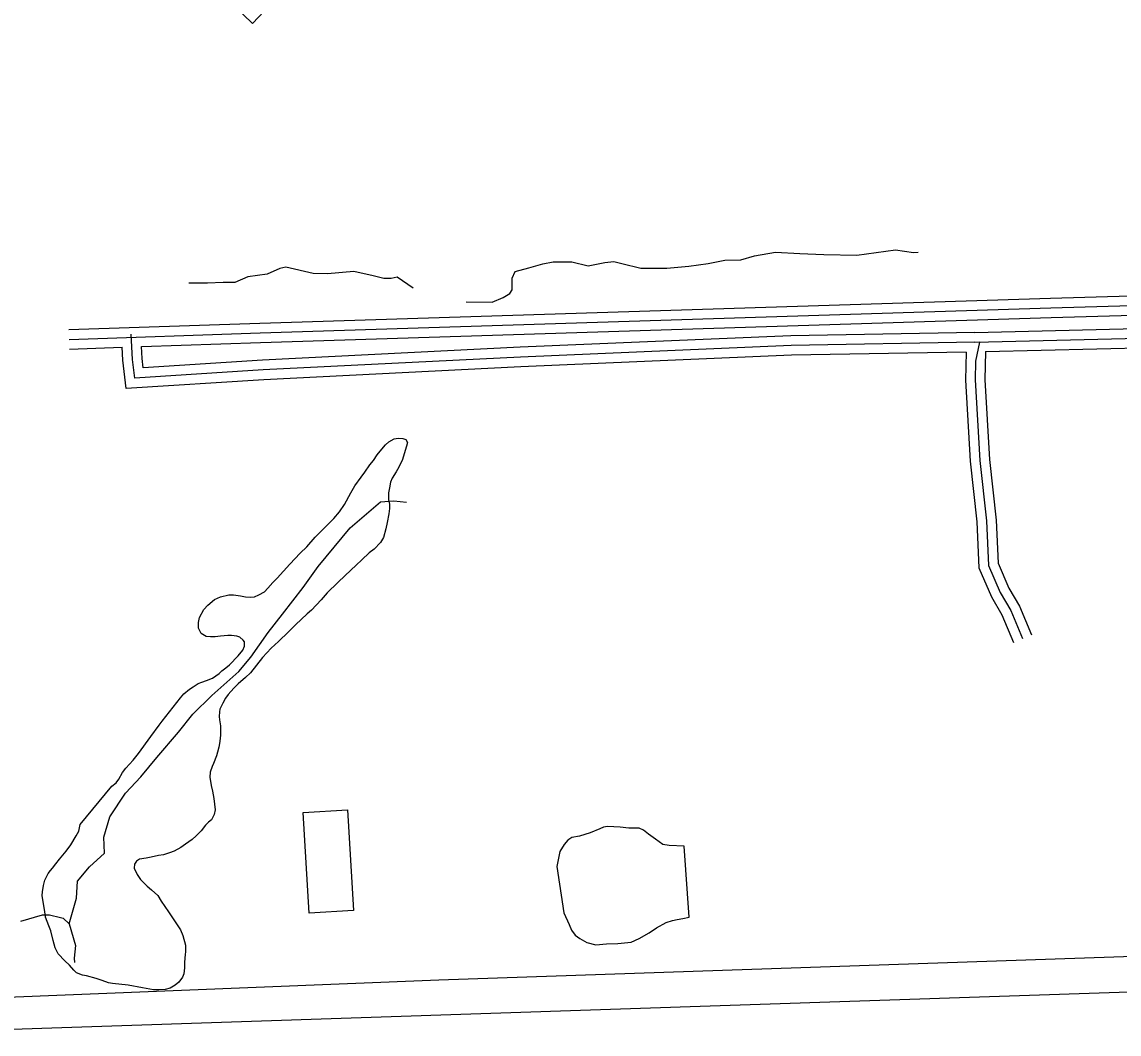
# Model space of a CAD drawing. Extents: x 3313442 to 3351311, y 721974 to 747360.
# Drawn here: x 3336337 to 3338028, y 735131 to 736691 of the extents above; entities that cross this region are included whole.
import ezdxf

# ---------------------------------------------------------------- set-up
doc = ezdxf.new("R2010")
doc.units = 0
for name, color, linetype in [('V-BLDG-OTLN', 7, 'Continuous'), ('V-ROAD-CNTR', 7, 'Continuous'), ('V-RUNW-EDGE', 7, 'Continuous'), ('V-SITE-VEGE', 7, 'Continuous'), ('V-TOPO-SHOR', 7, 'Continuous')]:
    doc.layers.add(name, color=color, linetype=linetype)

msp = doc.modelspace()

# ---------------------------------------------------------------- linework, layer by layer
at = {"layer": 'V-BLDG-OTLN'}
msp.add_lwpolyline([(3336780.1, 735317.5), (3336770.6, 735472.8), (3336838.8, 735477), (3336848.3, 735321.7)], close=True, dxfattribs=at)
at = {"layer": 'V-ROAD-CNTR'}
for points in [[(3336409.6, 736217), (3336704, 736227), (3337922.6, 736265.7), (3338679.4, 736287.5)], [(3336410.1, 736202), (3336704.5, 736212), (3337923, 736250.7), (3338861.2, 736277.7)], [(3336521.6, 736190.8), (3336705, 736197), (3337923.5, 736235.7), (3338679.7, 736257.5)], [(3337805.5, 736212.8), (3338679.9, 736234)], [(3337805.9, 736197.8), (3337522.8, 736192.6), (3337105.6, 736174.8), (3336709.1, 736154.9), (3336511.2, 736142.1), (3336507.6, 736171.1), (3336505.5, 736209.8)], [(3337805.6, 736212.8), (3337522.4, 736207.6), (3337104.9, 736189.8), (3336708.2, 736169.9), (3336524.3, 736158), (3336522.6, 736172.4), (3336521.6, 736190.8)], [(3337805.9, 736197.8), (3338838.6, 736222.8)], [(3337814, 736197.3), (3337813.2, 736197.9), (3337807, 736168.3), (3337806.3, 736139.5), (3337813.7, 736015.5), (3337823.6, 735922.1), (3337827, 735853.4), (3337845, 735812), (3337861, 735784.1), (3337879.2, 735740.8)], [(3337822.3, 736183.1), (3338680.2, 736203.9)], [(3336410.6, 736187), (3336491.6, 736189.8)], [(3337792.3, 736182.5), (3337523.3, 736177.6), (3337106.3, 736159.8), (3336709.9, 736139.9), (3336498, 736126.2), (3336492.7, 736169.8), (3336491.6, 736189.8)], [(3337792.3, 736182.5), (3337791.3, 736139.2), (3337798.7, 736014.3), (3337808.6, 735920.9), (3337812.1, 735849.9), (3337831.6, 735805.2), (3337847.6, 735777.4), (3337865.4, 735735)], [(3337822.3, 736183.1), (3337821.3, 736139.7), (3337828.6, 736016.7), (3337838.5, 735923.2), (3337841.8, 735856.9), (3337858.4, 735818.7), (3337874.5, 735790.8), (3337893, 735746.6)], [(3335039.7, 735133.6), (3335469.7, 735154.1), (3336979.7, 735215), (3338834.2, 735278.3)], [(3338842.9, 735222.4), (3335261.2, 735103), (3335055.4, 735090.9)]]:
    msp.add_lwpolyline(points, dxfattribs=at)
at = {"layer": 'V-RUNW-EDGE'}
msp.add_lwpolyline([(3338226.3, 738312.9), (3336692.9, 736688.9), (3336578.3, 736800), (3338113.2, 738420.8)], dxfattribs=at)
at = {"layer": 'V-SITE-VEGE'}
for points in [[(3336368.9, 735350.3), (3336370.5, 735360.4), (3336372.7, 735368.5), (3336377.8, 735379), (3336381.3, 735383.6), (3336384.6, 735387.2), (3336389.7, 735393.7), (3336395.5, 735400.6), (3336405.5, 735413), (3336412.9, 735423.2), (3336420.9, 735436.6), (3336424.8, 735444.1), (3336427.3, 735454.2), (3336475.9, 735513.2), (3336482.4, 735518.7), (3336486.6, 735524.3), (3336492.4, 735534.4), (3336497.5, 735541.3), (3336508.8, 735553.4), (3336517.2, 735563.6), (3336535.8, 735589.8), (3336549, 735607.4), (3336553.5, 735613.7), (3336581.6, 735649.7), (3336586.7, 735655.6), (3336595.8, 735663.1), (3336601.3, 735666.7), (3336609, 735671.4), (3336614.5, 735673.7), (3336622, 735676), (3336630.8, 735680), (3336641.1, 735687.2), (3336645.6, 735691.2), (3336651.8, 735695.8), (3336657.3, 735700.4), (3336670.8, 735714.1), (3336677.6, 735723), (3336680.1, 735729.2), (3336680.1, 735735.7), (3336678.4, 735738.6), (3336672.9, 735742.8), (3336668.3, 735744.7), (3336660.2, 735745.6), (3336654.6, 735745.6), (3336643.6, 735744.5), (3336635.1, 735743.5), (3336628, 735743.4), (3336621.1, 735744.3), (3336613.6, 735748.8), (3336609.3, 735756.9), (3336609.3, 735765.4), (3336611.1, 735773.5), (3336617.9, 735785.6), (3336623.7, 735792.5), (3336634.3, 735801), (3336643.1, 735805), (3336656.4, 735808.4), (3336663.6, 735808.4), (3336674.3, 735806.9), (3336681.8, 735805.3), (3336689.6, 735804.7), (3336695.8, 735805.4), (3336702.3, 735808.1), (3336711, 735813), (3336716.5, 735818.3), (3336723.9, 735827.1), (3336730.7, 735834), (3336750.4, 735855.6), (3336766.2, 735872.4), (3336776.2, 735882.5), (3336789.1, 735896.9), (3336796.8, 735904.8), (3336809.1, 735917), (3336817.8, 735925.8), (3336826.5, 735936), (3336834.2, 735947.4), (3336844.2, 735965.4), (3336850.6, 735976.5), (3336860.2, 735989.6), (3336865.7, 735997.4), (3336873.7, 736008.6), (3336878.9, 736015.4), (3336884.7, 736024.3), (3336889.2, 736029.8), (3336897.6, 736039.7), (3336903, 736044.3), (3336910.8, 736048.9), (3336917, 736049.9), (3336924.2, 736049.3), (3336928.7, 736047.7), (3336931.4, 736043.2), (3336930.1, 736037.6), (3336926.6, 736025.6), (3336923.8, 736017.1), (3336918.3, 736005.3), (3336913.8, 735998.1), (3336908.1, 735988), (3336905.2, 735982.1), (3336903.6, 735973), (3336902.1, 735965.5), (3336902.1, 735954.5)], [(3336902.1, 735954.5), (3336903.8, 735948), (3336903.9, 735941.1), (3336903, 735933), (3336900.1, 735919.6), (3336897.9, 735909.9), (3336894.5, 735896.5), (3336890, 735889), (3336880, 735878.8), (3336872.5, 735872.9), (3336861.2, 735862.1), (3336852.5, 735853.9), (3336835.4, 735838.1)], [(3336835.4, 735838.1), (3336824.1, 735827.3), (3336807.7, 735811.2), (3336798.6, 735800.4), (3336783.5, 735784.7), (3336777, 735779.1), (3336758.9, 735762), (3336748, 735751.2), (3336732.5, 735736.4), (3336721.5, 735726.3), (3336708.3, 735711.5), (3336689.6, 735688.3), (3336681.8, 735680.7), (3336670.8, 735671.2), (3336664.1, 735664.6), (3336655.4, 735654.8), (3336651.2, 735649.2), (3336646.7, 735641.4), (3336644.4, 735636.2), (3336642.5, 735632.3), (3336641.6, 735628), (3336641.3, 735620.5), (3336641.7, 735615.7), (3336643.4, 735606.6), (3336643.5, 735592.3), (3336642.9, 735586.7), (3336641.7, 735578.9), (3336640.7, 735573.7), (3336638.8, 735565.9), (3336637.3, 735560.3), (3336632.8, 735548.2), (3336630.6, 735543.7), (3336627.4, 735534.9), (3336626.8, 735527.1), (3336629.2, 735514.4), (3336631.2, 735505.9), (3336633.2, 735494.6), (3336635, 735477), (3336633.7, 735469.9), (3336629.3, 735461.7), (3336625.1, 735458.1), (3336620.2, 735453.5), (3336613.8, 735444.3), (3336606, 735436.8), (3336599.9, 735431.2), (3336589.5, 735424), (3336582.1, 735419), (3336571.7, 735413.4), (3336564.9, 735410.7), (3336555.5, 735407.7), (3336547.7, 735406.4), (3336536.4, 735404), (3336528.6, 735402.6), (3336518.5, 735400.6), (3336514, 735398), (3336510.7, 735393.4), (3336510.1, 735387.2), (3336514.8, 735377.2), (3336520, 735369.4), (3336530.2, 735359.4), (3336537.1, 735353.6), (3336546.6, 735344.9), (3336551.9, 735336.1), (3336563.1, 735319.6), (3336581.5, 735291.8), (3336585.5, 735283.4), (3336589.5, 735268.1), (3336589.6, 735257.7), (3336589, 735254.5), (3336588.1, 735241.4), (3336587.8, 735233.3), (3336586.6, 735224.2), (3336584.7, 735219), (3336578.9, 735211.1), (3336573.7, 735206.5), (3336565.6, 735201.9), (3336558.2, 735199.9), (3336548.1, 735199.5), (3336540.3, 735199.7), (3336523.3, 735202.5), (3336501.2, 735206.9), (3336477.1, 735209), (3336470.6, 735210.2), (3336461.1, 735213.7), (3336451.7, 735216.9), (3336436.7, 735221), (3336430.5, 735222), (3336421.7, 735225.5), (3336417.1, 735229.7), (3336410.8, 735237.4), (3336403.6, 735244.2), (3336393.1, 735254.8), (3336388.5, 735264.2), (3336385.5, 735275.3), (3336382.1, 735290.5), (3336378.8, 735298.3), (3336373.8, 735311.3), (3336372.4, 735320.1), (3336370.4, 735331.8), (3336368.3, 735345.1), (3336368.9, 735350.3)]]:
    msp.add_lwpolyline(points, dxfattribs=at)
at = {"layer": 'V-TOPO-SHOR'}
for points in [[(3337022, 736259.7), (3337061.8, 736259.3), (3337079, 736266.3), (3337089.3, 736272.8), (3337092.9, 736278.6), (3337092.6, 736296.4), (3337092.6, 736296.4), (3337097.2, 736306.4), (3337118.6, 736312.5), (3337139.9, 736318.6), (3337156.1, 736321.4), (3337184.9, 736321.4), (3337210.1, 736315.5), (3337235.7, 736320.6), (3337249.3, 736321.8), (3337261.9, 736318.9), (3337291.3, 736312), (3337331.1, 736311.6), (3337365.1, 736314.7), (3337394.9, 736318.8), (3337420.5, 736323.9), (3337445.1, 736324.8), (3337466.4, 736330.9), (3337498.8, 736336.6), (3337536, 736334.6), (3337573.2, 736332.6), (3337624, 736331.8), (3337653.8, 736335.9), (3337683.6, 736340), (3337711.4, 736335.7), (3337718.2, 736336.4)], [(3336940.5, 736281), (3336915.7, 736297.9), (3336906.3, 736295.6), (3336895.3, 736296), (3336878.5, 736299.9), (3336849, 736306.8), (3336808.2, 736303), (3336786.3, 736303.7), (3336744.2, 736313.5), (3336734.8, 736311.3), (3336715.1, 736302.6), (3336685.3, 736298.5), (3336665.5, 736289.8), (3336647.7, 736289.5), (3336623.1, 736288.6), (3336594.3, 736288.7)], [(3336410, 735301.1), (3336421.5, 735340.6), (3336423.2, 735366.8), (3336441.7, 735389), (3336464.4, 735410.3), (3336463.5, 735434.9), (3336473, 735466), (3336497, 735502.5), (3336520.7, 735527.9), (3336545.4, 735557.6), (3336578.8, 735596.4), (3336600.9, 735624.5), (3336629.8, 735653.2), (3336671.6, 735689.9), (3336690.1, 735712.2), (3336716.7, 735750.3), (3336738.8, 735778.4), (3336770.6, 735819.7), (3336793.7, 735852), (3336843.1, 735911.4), (3336890.1, 735951.4), (3336910.5, 735953.3), (3336929.9, 735951)], [(3336335.6, 735305.2), (3336369, 735315.2), (3336380, 735314.8), (3336396.8, 735310.9), (3336401, 735309.9), (3336410, 735301.1), (3336420, 735267.8), (3336417.7, 735248.4), (3336418.3, 735241.6)]]:
    msp.add_lwpolyline(points, dxfattribs=at)
msp.add_lwpolyline([(3337358, 735421.1), (3337334.9, 735421.7), (3337324.8, 735423.4), (3337313.8, 735431.5), (3337302.8, 735439.6), (3337295.1, 735445.7), (3337288.4, 735448.5), (3337272.4, 735448.5), (3337259.4, 735450.3), (3337239.9, 735451.2), (3337233.6, 735450.2), (3337228.1, 735447.8), (3337213.1, 735441.5), (3337196.5, 735436.2), (3337185, 735434), (3337178.5, 735430), (3337172.7, 735423.4), (3337166.5, 735412.6), (3337161.7, 735389.7), (3337172.6, 735317.9), (3337180.7, 735300), (3337184.1, 735291.2), (3337189.7, 735283.8), (3337197.1, 735278.4), (3337207.9, 735272.2), (3337221.9, 735268.9), (3337238.1, 735270.1), (3337255.4, 735270.9), (3337276.1, 735272.8), (3337288.5, 735278.5), (3337304, 735287.1), (3337315.1, 735295), (3337329.9, 735303.2), (3337339.8, 735306.4), (3337346.9, 735307.8), (3337355.9, 735309.4), (3337365.5, 735311.4)], close=True, dxfattribs=at)

doc.saveas('drawing.dxf')
